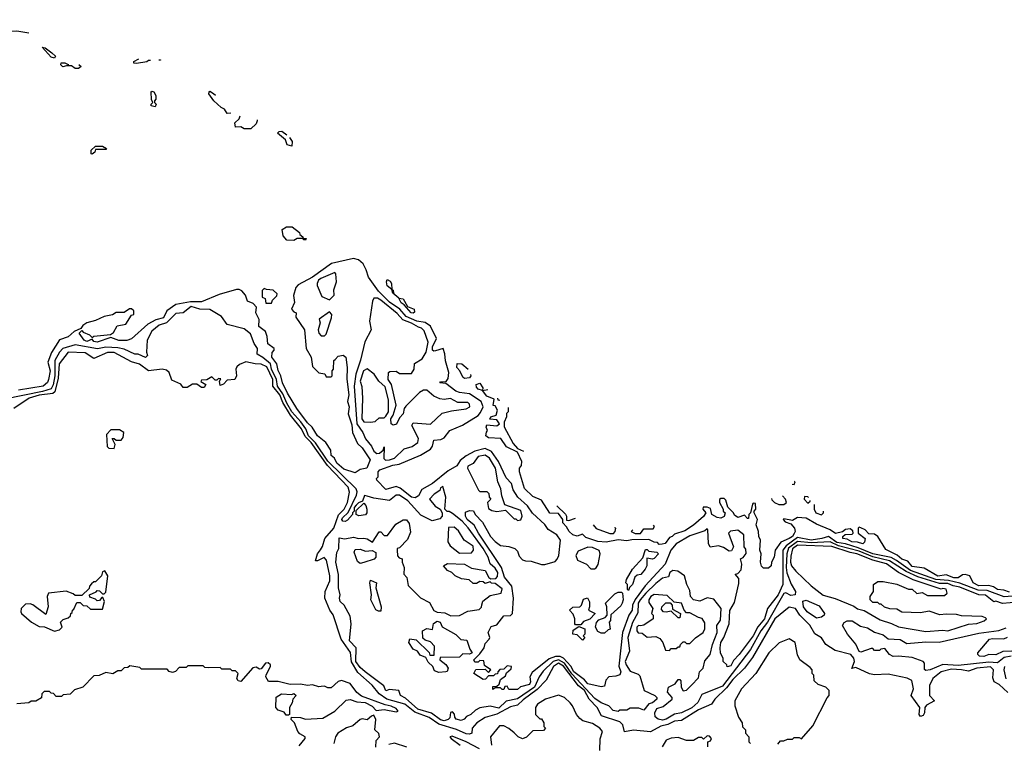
# Model space of a CAD drawing. Extents: x 2737310 to 2869991, y 870230 to 1012730.
# Tile 418 of 479: x 2765301 to 2771065, y 990426 to 994659. Entities that reach past the tile are written whole.
import ezdxf

# ---------------------------------------------------------------- set-up
doc = ezdxf.new("R2010")
doc.units = 0

msp = doc.modelspace()

# ---------------------------------------------------------------- linework, layer by layer
at = {"layer": '0CON02XD'}
for points in [[(2765355.3, 994580.4), (2765285, 994592.5), (2765235, 994590), (2765230, 994595), (2765237.5, 994615), (2765233, 994647), (2765249.5, 994658.9)], [(2765505, 994433.3), (2765485, 994440), (2765431.7, 994498.3), (2765450, 994495), (2765490, 994465), (2765510, 994445), (2765505, 994433.3)], [(2765647, 994396.7), (2765660, 994385), (2765645, 994372.5), (2765625, 994372.5), (2765605, 994390), (2765575, 994390), (2765553, 994383), (2765542.5, 994395), (2765543, 994407), (2765565, 994406.7), (2765585, 994397.5), (2765587.9, 994397.5)], [(2766066.1, 994420.4), (2766055, 994420), (2766045, 994412.5), (2765985, 994403.3), (2765970, 994405), (2765970, 994415), (2765998.8, 994429.4)], [(2766125.6, 994424), (2766125, 994422.5), (2766114.9, 994422.1)], [(2766095, 994150), (2766070, 994155), (2766070, 994165), (2766080, 994175), (2766072.5, 994192.5), (2766070, 994235), (2766075, 994240), (2766086.4, 994236.4), (2766097.5, 994215), (2766097.5, 994195), (2766090, 994185), (2766090, 994175), (2766100, 994165), (2766095, 994150)], [(2766536.9, 994111.4), (2766515, 994110), (2766500, 994135), (2766480, 994145), (2766437.5, 994185), (2766407.5, 994225), (2766410, 994235), (2766415, 994240), (2766435, 994227.5), (2766447.2, 994217.1)], [(2766691.1, 994072.9), (2766691.7, 994068.3), (2766685, 994050), (2766655, 994020), (2766615, 994020), (2766595, 994032.5), (2766565, 994030), (2766560, 994055), (2766585, 994080), (2766591, 994096.6)], [(2766881, 993969.5), (2766896.4, 993946.4), (2766895, 993920), (2766867, 993927), (2766856.7, 993956.7), (2766810, 993995), (2766820, 994005), (2766835, 994006.7), (2766864.2, 993985.3)], [(2765725, 993872.5), (2765720, 993875), (2765720, 993895), (2765745, 993920), (2765785, 993920), (2765810, 993905), (2765805, 993900), (2765745, 993900), (2765740, 993885), (2765725, 993872.5)], [(2766905, 993367.5), (2766865, 993370), (2766843.3, 993395), (2766838.3, 993431.7), (2766863.6, 993446.4), (2766897, 993447), (2766940, 993415), (2766941.7, 993401.7), (2766958.3, 993388.3), (2766960, 993380), (2766978.3, 993378.3), (2766975, 993370), (2766961.7, 993371.7), (2766960, 993380), (2766925, 993380), (2766905, 993367.5)], [(2768808.3, 990878.3), (2768820, 990845), (2768815, 990827.5), (2768791.7, 990818.3), (2768750, 990815), (2768732.5, 990795), (2768725, 990760), (2768705, 990756.7), (2768627.5, 990775), (2768607.8, 990797.8), (2768545.8, 990845), (2768527.5, 990877.5), (2768484.6, 990924.6), (2768465, 990934.4), (2768436.8, 990933.2), (2768400.6, 990919.4), (2768300.5, 990839.5), (2768286.7, 990815), (2768291.2, 990785), (2768285, 990770), (2768233, 990757), (2768215, 990740), (2768165, 990740), (2768155, 990760), (2768141.7, 990758.3), (2768135, 990740), (2768125, 990740), (2768115, 990750), (2768085, 990750), (2768071.7, 990741.7), (2768071.7, 990758.3), (2768095, 990760), (2768108.3, 990771.7), (2768115, 990800), (2768145, 990820), (2768151.7, 990838.3), (2768178.3, 990861.7), (2768180, 990875), (2768155, 990880), (2768135, 990860), (2768111.7, 990858.3), (2768100, 990845), (2768098.3, 990831.7), (2768085, 990830), (2768075, 990820), (2768045, 990820), (2768028.3, 990801.7), (2768015, 990800), (2767960, 990835), (2767971.7, 990858.3), (2768025, 990860), (2768045, 990840), (2768060, 990855), (2768021.7, 990881.7), (2768018.3, 990908.3), (2767995, 990910), (2767985, 990900), (2767965, 990900), (2767960, 990915), (2767995, 990950), (2768020, 990985), (2768025, 991010), (2768050, 991035), (2768052.5, 991045), (2768043.3, 991075), (2768060.7, 991109.3), (2768095, 991120), (2768135, 991172.5), (2768175, 991173.3), (2768186.7, 991185), (2768192.5, 991275), (2768182.5, 991345), (2768138.8, 991398.8), (2768122, 991455), (2767986.2, 991655), (2767962.3, 991702.3), (2767921.2, 991735), (2767910, 991755), (2767911.7, 991778.3), (2767935, 991787.5), (2767956.7, 991786.7), (2767967.5, 991765), (2768010.7, 991720.7), (2768056.7, 991635), (2768085, 991606.7), (2768115, 991582.5), (2768165, 991577.5), (2768200, 991565), (2768215, 991550), (2768225, 991520), (2768245, 991500), (2768263, 991493), (2768295, 991492.5), (2768355, 991472.5), (2768375, 991472.5), (2768435, 991490), (2768447.5, 991502.5), (2768456.7, 991525), (2768467.5, 991615), (2768445.9, 991645.9), (2768395, 991676.7), (2768375, 991706.7), (2768302.3, 991772.3), (2768273.8, 991815), (2768216.7, 991865), (2768189.3, 991909.3), (2768180, 991945), (2768149.3, 991979.3), (2768104.4, 992074.4), (2768062.7, 992132.7), (2768025, 992151.2), (2767965.7, 992134.3), (2767915, 992107.5), (2767880.5, 992079.5), (2767860.5, 992049.5), (2767809.7, 992020.3), (2767716.7, 991945), (2767655, 991911.2), (2767635.6, 991874.4), (2767617, 991863), (2767595, 991866.2), (2767528.1, 991918.1), (2767505, 991928), (2767445, 991910), (2767392.5, 991965), (2767390, 991975), (2767400, 991985), (2767400, 992015), (2767410, 992025), (2767485, 992053.8), (2767521.7, 992058.3), (2767648.3, 992111.7), (2767705, 992147.5), (2767716.7, 992165), (2767725, 992200), (2767766.4, 992203.6), (2767785, 992212.5), (2767820, 992255), (2767893.6, 992286.4), (2767985, 992343.3), (2767998.3, 992361.7), (2768013.3, 992395), (2768002.5, 992425), (2767935, 992470), (2767875, 992478.8), (2767855, 992486.7), (2767795, 992530), (2767760, 992535), (2767765, 992540), (2767798.3, 992541.7), (2767809.3, 992560.7), (2767813.3, 992595), (2767793.6, 992663.6), (2767790, 992705), (2767780, 992735), (2767735, 992721.2), (2767725, 992720), (2767716.7, 992726.7), (2767718, 992745), (2767741.2, 992795), (2767706.2, 992866.2), (2767675, 992886.9), (2767625, 992895.7), (2767563.6, 992923.6), (2767525.5, 992965.5), (2767465, 993006), (2767400.7, 993070.7), (2767342.7, 993152.7), (2767330, 993195), (2767310.8, 993230.8), (2767285, 993253.3), (2767255, 993262.5), (2767127.3, 993232.7), (2767015, 993153.3), (2766931.2, 993108.8), (2766918.3, 993091.7), (2766903.6, 993046.4), (2766910, 993005), (2766892.5, 992965), (2766905, 992950), (2766920, 992945), (2766918.3, 992918.3), (2766967.5, 992845), (2766977.5, 992735), (2767007.5, 992685), (2767015, 992630), (2767053, 992593), (2767088.3, 992588.3), (2767095, 992570), (2767125, 992570), (2767130, 992575), (2767130, 992605), (2767137.5, 992615), (2767140, 992665), (2767148.3, 992671.7), (2767165, 992690), (2767195, 992697.5), (2767210, 992685), (2767217.5, 992625), (2767216.4, 992556.4), (2767228.8, 992465), (2767220, 992425), (2767230, 992395), (2767223.6, 992353.6), (2767245, 992290), (2767250, 992245), (2767279.3, 992179.3), (2767306.7, 992155), (2767352.5, 992085), (2767332.5, 992035), (2767295, 992027.5), (2767265, 992007.5), (2767199.3, 992029.3), (2767156.7, 992065), (2767143.6, 992093.6), (2767125, 992110), (2767121.7, 992141.7), (2767092.5, 992185), (2767044.1, 992224.1), (2767012.5, 992275), (2766985, 992300), (2766923.3, 992385), (2766868.8, 992475), (2766838.8, 992535), (2766830, 992575), (2766813.6, 992606.4), (2766806.7, 992645), (2766776.7, 992685), (2766778.3, 992711.7), (2766790, 992725), (2766790, 992735), (2766753.3, 992763.3), (2766750, 992805), (2766740, 992835), (2766700, 992865), (2766702.5, 992905), (2766682.5, 992945), (2766687, 992977), (2766668.3, 992998.3), (2766635, 993013.3), (2766623, 993047), (2766602.3, 993072.3), (2766585, 993081.2), (2766569.3, 993080.7), (2766468.3, 993051.7), (2766365, 993008), (2766301.2, 993008.8), (2766215, 992993.3), (2766162.5, 992955), (2766142.5, 992915), (2766097.5, 992902.5), (2766051.7, 992878.3), (2765955, 992792.5), (2765928.3, 992781.7), (2765881.7, 992781.7), (2765835, 992800), (2765755, 992772), (2765735, 992777.5), (2765725, 992790), (2765695, 992777.5), (2765677.5, 992785), (2765650, 992825), (2765665, 992840), (2765671.7, 992831.7), (2765710, 992815), (2765725, 992800), (2765735, 992807.5), (2765831.7, 992818.3), (2765850, 992830), (2765871.7, 992868.3), (2765923, 992877), (2765955, 992930), (2765970, 992935), (2765970, 992955), (2765955, 992967.5), (2765943.3, 992966.7), (2765913.3, 992946.7), (2765865, 992946.7), (2765845, 992933.3), (2765795, 992923.3), (2765745, 992898.8), (2765694.1, 992885.9), (2765670.7, 992869.3), (2765658.3, 992851.7), (2765620, 992835), (2765585, 992803.3), (2765533.8, 992786.2), (2765487.3, 992712.7), (2765466.2, 992655), (2765478.8, 992605), (2765470, 992555), (2765463, 992537), (2765437.5, 992515), (2765295, 992491.2)], [(2767115, 993020), (2767141.7, 993048.3), (2767140.7, 993079.3), (2767156.2, 993125), (2767151.7, 993171.7), (2767145, 993180), (2767063.3, 993145), (2767051.2, 993135), (2767043.3, 993115), (2767042.5, 993105), (2767070.7, 993040.7), (2767115, 993020)], [(2767605, 992942.5), (2767592.5, 992945), (2767551.7, 992991.7), (2767535, 993002.5), (2767520, 993030), (2767485, 993060), (2767480, 993080), (2767453, 993103), (2767447.5, 993125), (2767451.7, 993138.3), (2767469.3, 993129.3), (2767477.5, 993115), (2767480, 993080), (2767486.7, 993076.7), (2767490, 993060), (2767520, 993030), (2767546.4, 993026.4), (2767571.7, 992981.7), (2767610, 992965), (2767611.7, 992948.3), (2767605, 992942.5)], [(2766775, 993000), (2766781.7, 993018.3), (2766807, 993043), (2766807.5, 993055), (2766785, 993077.5), (2766745, 993080), (2766733, 993087), (2766720, 993075), (2766720, 993035), (2766738.3, 993028.3), (2766741.7, 993001.7), (2766775, 993000)], [(2767442.5, 992082.5), (2767465, 992084.2), (2767495, 992093.8), (2767551.7, 992148.3), (2767598, 992162), (2767632.5, 992185), (2767635, 992210), (2767597.5, 992285), (2767605, 992300), (2767705, 992292.5), (2767775, 992357.5), (2767828.3, 992371.7), (2767915, 992382.5), (2767936.7, 992395), (2767935, 992410), (2767925, 992420), (2767865, 992420), (2767823, 992443), (2767785, 992437.5), (2767760.7, 992440.7), (2767725, 992457.5), (2767685, 992492.5), (2767665, 992492.5), (2767642.3, 992477.7), (2767561.7, 992398.3), (2767552.5, 992385), (2767545.8, 992354.2), (2767525, 992330), (2767507, 992293), (2767487.7, 992287.7), (2767475.6, 992295.6), (2767474.4, 992325), (2767486.9, 992345), (2767505.8, 992405), (2767478, 992525), (2767458.8, 992555), (2767460, 992595), (2767468.3, 992601.7), (2767505, 992602.5), (2767525, 992590), (2767595, 992590), (2767610, 992615), (2767611.7, 992648.3), (2767658, 992675), (2767680.8, 992715), (2767693, 992773), (2767668.3, 992838.3), (2767653.6, 992853.6), (2767635, 992860), (2767595, 992884), (2767543.3, 992903.3), (2767510.9, 992940.9), (2767415, 993018.8), (2767395, 993030), (2767375, 993030), (2767367, 993013), (2767348, 992895), (2767358.8, 992845), (2767322, 992775), (2767296.4, 992666.4), (2767268, 992585), (2767259.2, 992515), (2767275.6, 992295.6), (2767310, 992245), (2767325, 992207.5), (2767360, 992165), (2767373.3, 992135), (2767390.8, 992120.8), (2767407.1, 992122.9), (2767428.3, 992141.7), (2767435, 992160), (2767432.7, 992092.7), (2767442.5, 992082.5)], [(2771145, 991252.5), (2771055, 991243.8), (2771015, 991257.5), (2771003, 991253), (2770955, 991293.3), (2770915, 991293.8), (2770805, 991339.4), (2770765, 991346.7), (2770735, 991360.5), (2770685, 991361.5), (2770559.1, 991399.1), (2770490.2, 991430.2), (2770393.7, 991493.7), (2770295, 991516.2), (2770215, 991550.4), (2770095, 991582.1), (2770045, 991604.4), (2769935, 991599.2), (2769855, 991606.5), (2769802.3, 991567.7), (2769791.5, 991535), (2769787.5, 991455), (2769792.4, 991422.4), (2769816.4, 991356.4), (2769842.5, 991315), (2769840, 991295), (2769815, 991290), (2769786.4, 991306.4), (2769775, 991303.3), (2769678.6, 991135), (2769639.2, 991085), (2769578.8, 990975), (2769415, 990760.8), (2769295, 990712.5), (2769270, 990665), (2769235, 990634), (2769175, 990604.3), (2769134.1, 990595.9), (2769085, 990566.7), (2769065, 990561.2), (2769038.3, 990568.3), (2769021.7, 990581.7), (2769020, 990605), (2769030.7, 990629.3), (2769068.3, 990641.7), (2769120, 990685), (2769120, 990695), (2769092.5, 990725), (2769100, 990755), (2769137.5, 990775), (2769155, 990800), (2769165, 990800), (2769171.7, 990791.7), (2769173.6, 990753.6), (2769185, 990732.5), (2769205, 990737.5), (2769233.3, 990766.7), (2769275, 990810), (2769280, 990845), (2769302.5, 990865), (2769312.3, 990907.7), (2769343.3, 990945), (2769357.5, 991005), (2769383.3, 991075), (2769381.2, 991115), (2769403, 991147), (2769407.5, 991215), (2769365, 991270), (2769325, 991277.5), (2769282.7, 991257.3), (2769245.6, 991265.6), (2769228, 991285), (2769225, 991320), (2769206.7, 991355), (2769192.5, 991405), (2769153.6, 991433.6), (2769125, 991437.5), (2769106.7, 991425), (2769099.3, 991400.7), (2769065, 991392.5), (2769025, 991361.2), (2768966, 991305), (2768934.2, 991265), (2768922.5, 991245), (2768920.5, 991189.5), (2768887.9, 991132.1), (2768860.8, 991045), (2768870, 990965), (2768846.2, 990905), (2768851.2, 990885), (2768875, 990847.5), (2768920.7, 990830.7), (2768930.7, 990820.7), (2768957.5, 990735), (2769020, 990705), (2769030, 990695), (2769030, 990685), (2769005, 990662.5), (2768983.8, 990656.2), (2768955, 990620), (2768925, 990632.5), (2768875, 990632.5), (2768855, 990620), (2768815, 990620), (2768805, 990612.5), (2768775, 990617.5), (2768750, 990645), (2768705, 990663.3), (2768668.3, 990688.3), (2768532.9, 990832.9), (2768489.5, 990895), (2768455, 990914.5), (2768424, 990905), (2768365, 990848.8), (2768341.2, 990815), (2768314.5, 990755.5), (2768215, 990686), (2768148, 990672), (2768105, 990632), (2768055, 990642.5), (2767995, 990633.8), (2767969.3, 990620.7), (2767942.5, 990595), (2767916.4, 990583.6), (2767903, 990567), (2767885, 990560), (2767857, 990567), (2767848.3, 990578.3), (2767847, 990597), (2767835, 990610), (2767823, 990607), (2767820, 990575), (2767810, 990565), (2767785, 990557.5), (2767765, 990563.3), (2767711.7, 990601.7), (2767632.5, 990625), (2767559.3, 990689.3), (2767530, 990705), (2767520, 990735), (2767465, 990740), (2767445, 990732.5), (2767433, 990763), (2767323.3, 990845), (2767295, 990868.8), (2767269.2, 990905), (2767270, 990985), (2767231.2, 991025), (2767241.2, 991125), (2767235, 991170), (2767200, 991235), (2767177.5, 991255), (2767173.3, 991275), (2767176.7, 991295), (2767167.5, 991335), (2767167, 991413), (2767152.5, 991485), (2767158.3, 991541.7), (2767170, 991565), (2767171.7, 991628.3), (2767205, 991622.5), (2767255, 991632.5), (2767285, 991623.3), (2767315, 991626.7), (2767335, 991622.5), (2767367, 991603), (2767405, 991662.5), (2767415, 991662.5), (2767435, 991642.5), (2767455, 991642.5), (2767502.7, 991707.3), (2767545, 991732.5), (2767565, 991733.3), (2767581.7, 991711.7), (2767589.3, 991660.7), (2767570.7, 991619.3), (2767525, 991570), (2767510, 991565), (2767510, 991555), (2767512.5, 991522.5), (2767521.7, 991511.7), (2767540, 991505), (2767540, 991485), (2767552.5, 991455), (2767550, 991415), (2767567, 991397), (2767575, 991350), (2767647, 991277), (2767699.3, 991249.3), (2767725, 991202.5), (2767745, 991193.3), (2767789.3, 991189.3), (2767825, 991172.5), (2767875, 991173.3), (2767925, 991200), (2767990.7, 991209.3), (2768005, 991222.5), (2768007, 991237), (2768012.5, 991257.5), (2768055, 991290), (2768120, 991305), (2768125, 991330), (2768085, 991360), (2768063, 991363), (2768055, 991370), (2768025, 991360), (2768015, 991370), (2767995, 991372.5), (2767975, 991360), (2767955, 991360), (2767931.7, 991381.7), (2767888.3, 991388.3), (2767850, 991405), (2767830, 991425), (2767805, 991437.5), (2767782.5, 991465), (2767805, 991477.5), (2767905, 991473.3), (2767945, 991450), (2768025, 991437.5), (2768047, 991397), (2768058.3, 991388.3), (2768089.3, 991390.7), (2768097.5, 991402.5), (2768099.2, 991425), (2768085, 991451.2), (2768055.9, 991475.9), (2768043.8, 991515), (2768014, 991565), (2767926.8, 991686.8), (2767891.2, 991725), (2767835, 991770), (2767815, 991782.5), (2767803, 991783), (2767790, 991795), (2767796.2, 991865), (2767778.3, 991928.3), (2767765, 991920), (2767760, 991905), (2767727, 991883), (2767700, 991855), (2767733.6, 991813.6), (2767762.5, 991795), (2767773.6, 991773.6), (2767773.3, 991755), (2767760.5, 991739.5), (2767715, 991726.7), (2767650, 991760), (2767573.8, 991845), (2767525, 991878), (2767505, 991876.7), (2767465, 991846.7), (2767375, 991860), (2767335, 991872.5), (2767320, 991875), (2767308.3, 991841.7), (2767285, 991832.5), (2767270.7, 991819.3), (2767260, 991805), (2767260, 991785), (2767250, 991775), (2767250, 991765), (2767219.3, 991730.7), (2767206.4, 991723.6), (2767192.5, 991725), (2767186.7, 991735), (2767190, 991745), (2767224.1, 991775.9), (2767273.3, 991876.7), (2767276.7, 991896.7), (2767270, 991915), (2767105, 992075.8), (2767033, 992183), (2766991.9, 992225), (2766976.9, 992265), (2766947.2, 992307.2), (2766895, 992366), (2766864.4, 992415), (2766841.2, 992471.2), (2766810, 992515), (2766803.5, 992555), (2766775.7, 992615), (2766770, 992645), (2766723.6, 992683.6), (2766691.7, 992701.7), (2766692.5, 992735), (2766674.1, 992764.1), (2766651.7, 992821.7), (2766615, 992851.2), (2766516.4, 992876.4), (2766483, 992923), (2766413.8, 992963.8), (2766355, 992966), (2766305, 992980.8), (2766257.5, 992945), (2766215, 992941.2), (2766160, 992885), (2766117, 992873), (2766075, 992837.5), (2766046.7, 992785), (2766042.5, 992715), (2766050, 992695), (2766037, 992683), (2765995, 992703.3), (2765975, 992703.3), (2765911.7, 992731.7), (2765875, 992739.2), (2765806.1, 992743.9), (2765756.1, 992733.9), (2765625, 992756.7), (2765553.3, 992735), (2765534, 992715), (2765505.8, 992665), (2765506.7, 992575), (2765497.2, 992522.8), (2765485, 992500), (2765435, 992484.4), (2765215, 992440)], [(2767085, 992810), (2767095, 992820), (2767126.7, 992915), (2767127.5, 992935), (2767115, 992950), (2767053.6, 992906.4), (2767060, 992885), (2767047.5, 992845), (2767052.5, 992825), (2767065, 992810), (2767085, 992810)], [(2771085, 990722.5), (2771035, 990770), (2771006.1, 990786.1), (2770998.3, 990808.3), (2771000.8, 990855), (2770985, 990874), (2770904.5, 990865.5), (2770855, 990847.5), (2770815, 990856.9), (2770755, 990860), (2770695, 990844), (2770645.7, 990804.3), (2770627.1, 990765), (2770626.7, 990706.7), (2770656.7, 990675), (2770610, 990650), (2770600, 990635), (2770598, 990605), (2770590.7, 990589.3), (2770575, 990583.8), (2770566.7, 990595), (2770570, 990635), (2770520, 990705), (2770532.5, 990745), (2770523, 990793), (2770496.4, 990806.4), (2770385, 990830), (2770305, 990827.5), (2770275, 990833.3), (2770195, 990870), (2770173.3, 990863.3), (2770188.8, 990905), (2770183.3, 990925), (2770166.4, 990946.4), (2770075, 990970), (2770020, 991005), (2769995, 991042.5), (2769955, 991067.5), (2769926.4, 991116.4), (2769867.5, 991175), (2769842.5, 991215), (2769805, 991222.5), (2769722, 991155), (2769591.7, 990928.3), (2769544.2, 990865.8), (2769475, 990798.8), (2769438.5, 990751.5), (2769370, 990685), (2769350, 990655), (2769275, 990622), (2769175, 990560), (2769135, 990556), (2769094.4, 990535.6), (2769054.4, 990525.6), (2768994.1, 990494.1), (2768895, 990504), (2768842.5, 990492.5), (2768831.2, 990535), (2768815, 990552), (2768706.1, 990586.1), (2768682.5, 990635), (2768635.7, 990685), (2768607.3, 990735), (2768572.3, 990762.3), (2768485, 990877.8), (2768455, 990894.4), (2768425.8, 990875), (2768383.3, 990795), (2768329.4, 990740.6), (2768248.7, 990681.3), (2768215, 990649.2), (2768175, 990640), (2768095, 990595.8), (2768025, 990576.2), (2767977.5, 990545), (2767950, 990515), (2767947.5, 990485), (2767935, 990480), (2767915, 990482.5), (2767857.8, 990507.8), (2767755, 990538.8), (2767697.3, 990577.3), (2767615, 990609.2), (2767555, 990654.4), (2767450, 990685), (2767406.2, 990715), (2767365, 990766.2), (2767279.7, 990839.7), (2767243.6, 990903.6), (2767238, 990958), (2767182, 991035), (2767137, 991177), (2767117.5, 991205), (2767087.5, 991275), (2767090, 991315), (2767116.1, 991376.1), (2767115.9, 991405.9), (2767097.3, 991497.3), (2767083.3, 991513.3), (2767045, 991493.3), (2767033.3, 991493.3), (2767044.3, 991535), (2767061.3, 991558.7), (2767073.2, 991576.8), (2767087.5, 991625), (2767140, 991685), (2767167.2, 991762.8), (2767200, 991795), (2767220.8, 991835), (2767230.8, 991895), (2767224.3, 991925), (2767102.1, 992052.1), (2767006.9, 992185), (2766971.6, 992221.6), (2766951.4, 992265), (2766885.4, 992345.4), (2766840.5, 992420.5), (2766824.4, 992465), (2766782.5, 992515), (2766783.3, 992555), (2766747.6, 992627.6), (2766715, 992644.3), (2766680, 992645), (2766625, 992656.7), (2766587.3, 992642.7), (2766571.4, 992628.6), (2766566.2, 992615), (2766570, 992575), (2766560, 992555), (2766515, 992550), (2766495, 992527.5), (2766475, 992520), (2766470, 992545), (2766478.3, 992558.3), (2766465, 992560), (2766455, 992550), (2766445, 992550), (2766425, 992570), (2766397, 992553), (2766365, 992550), (2766361.7, 992541.7), (2766381.7, 992531.7), (2766390, 992525), (2766381.7, 992508.3), (2766365, 992507.5), (2766337.5, 992527.5), (2766313, 992527), (2766281.7, 992508.3), (2766258.3, 992508.3), (2766245, 992526.7), (2766190.7, 992550.7), (2766176.7, 992595), (2766159.5, 992609.5), (2766135, 992614.4), (2766055, 992604), (2766003, 992643), (2765955, 992658), (2765855, 992711.4), (2765815, 992711.9), (2765735, 992676.7), (2765685, 992710), (2765585, 992714), (2765532.5, 992645), (2765527, 992563), (2765507.3, 992482.7), (2765495, 992472.9), (2765415, 992462.2), (2765356.7, 992445), (2765265.9, 992384.1)], [(2767355, 992303.8), (2767381.7, 992308.3), (2767405, 992330), (2767435, 992330), (2767445, 992340), (2767460, 992365), (2767460, 992435), (2767440.5, 992510.5), (2767403.6, 992543.6), (2767376.7, 992585), (2767335, 992616.7), (2767313.8, 992605), (2767294, 992545), (2767303, 992513), (2767307.5, 992445), (2767304, 992325), (2767315, 992306.7), (2767355, 992303.8)], [(2767940.8, 992583.9), (2767942.5, 992575), (2767935, 992563.3), (2767905, 992560), (2767895, 992567.5), (2767877.5, 992605), (2767860, 992625), (2767861.7, 992648.3), (2767890, 992645), (2767926.3, 992614.9)], [(2771095, 991310), (2771062.3, 991322.3), (2771025, 991326.7), (2771001.7, 991341.7), (2770975, 991348.8), (2770915, 991348), (2770882.5, 991365), (2770862.5, 991405), (2770835, 991413.8), (2770819.3, 991410.7), (2770795, 991394), (2770770, 991395), (2770725, 991412.5), (2770675, 991404.3), (2770595, 991450), (2770525, 991461.2), (2770500.7, 991490.7), (2770465, 991503.8), (2770437.1, 991527.1), (2770370.7, 991560.7), (2770325, 991636.7), (2770305, 991650), (2770271.7, 991651.7), (2770250, 991675), (2770225, 991687.5), (2770215, 991690), (2770210, 991685), (2770210, 991655), (2770250, 991625), (2770247, 991603), (2770237, 991593), (2770205, 991603.3), (2770172.5, 991605), (2770145, 991620), (2770120, 991625), (2770120, 991635), (2770133, 991647), (2770175, 991650), (2770180, 991655), (2770178.3, 991668.3), (2770161.7, 991681.7), (2770135, 991677.5), (2770117, 991663), (2770077, 991653), (2770045.7, 991675.7), (2769965, 991708.8), (2769905, 991743.8), (2769855, 991747.5), (2769825, 991730), (2769775, 991740), (2769770, 991735), (2769781.7, 991721.7), (2769815, 991710), (2769837.5, 991685), (2769840, 991665), (2769835, 991652.5), (2769825, 991636.7), (2769805, 991623.3), (2769756.7, 991603.3), (2769723.3, 991555), (2769717.5, 991515), (2769702.5, 991485), (2769700, 991465), (2769685, 991450), (2769655, 991450), (2769643, 991463), (2769637.5, 991485), (2769642.5, 991535), (2769633.3, 991555), (2769637.5, 991615), (2769627.5, 991635), (2769626.7, 991665), (2769612.5, 991705), (2769620, 991735), (2769600, 991775), (2769600, 991785), (2769610, 991795), (2769608.3, 991828.3), (2769595, 991830), (2769590, 991825), (2769580, 991775), (2769570, 991765), (2769568.3, 991741.7), (2769561.7, 991741.7), (2769545, 991760), (2769505, 991747.5), (2769485, 991760), (2769480, 991775), (2769447, 991807), (2769435, 991847.5), (2769425, 991857.5), (2769405, 991857.5), (2769398.3, 991851.7), (2769397.5, 991835), (2769420, 991795), (2769420, 991785), (2769430, 991775), (2769425, 991752.5), (2769405, 991743.3), (2769385, 991747.5), (2769352.5, 991765), (2769345, 991800), (2769325, 991807.5), (2769303, 991807), (2769300, 991795), (2769317.5, 991775), (2769305, 991752.5), (2769245, 991702.5), (2769195, 991670), (2769135, 991650), (2769120, 991635), (2769105, 991630), (2769080, 991595), (2769061.7, 991591.7), (2769045, 991590), (2769035, 991600), (2769015, 991602.5), (2768985, 991617.5), (2768885, 991616.7), (2768855, 991610), (2768805, 991616.2), (2768735, 991603.3), (2768685, 991606.7), (2768615, 991630), (2768595, 991650), (2768565, 991637.5), (2768540, 991645), (2768517.5, 991665), (2768503, 991693), (2768480, 991715), (2768480, 991735), (2768455, 991770), (2768405, 991772.5), (2768355, 991847.5), (2768305, 991870), (2768256.4, 991916.4), (2768227.5, 992015), (2768227.5, 992035), (2768239.3, 992050.7), (2768240, 992075), (2768215, 992130), (2768150.7, 992160.7), (2768118.3, 992208.3), (2768045, 992212.5), (2768030, 992225), (2768033, 992247), (2768040, 992255), (2768032.5, 992275), (2768035, 992290), (2768095, 992282.5), (2768110, 992295), (2768095, 992317.5), (2768052.5, 992322.5), (2768060, 992335), (2768090, 992345), (2768097.5, 992375), (2768085, 992400), (2768073, 992403), (2768078.3, 992438.3), (2768035, 992457.5), (2768010, 992490), (2767985, 992497.5), (2767975, 992510), (2767973.3, 992525), (2767995, 992532.5), (2768012.5, 992505), (2768010, 992490), (2768041.6, 992494.9)], [(2768098.2, 992444.9), (2768100, 992435), (2768111.3, 992433.4)], [(2768160, 992390), (2768160, 992365), (2768150, 992355), (2768150, 992335), (2768137.5, 992305), (2768137, 992277), (2768189.3, 992179.3), (2768215, 992150), (2768249.8, 992135.1)], [(2765855, 992150), (2765860, 992175), (2765841.7, 992208.3), (2765855, 992210), (2765865, 992200), (2765895, 992200), (2765907.5, 992215), (2765910, 992245), (2765885, 992260), (2765835, 992260), (2765808.3, 992231.7), (2765813, 992163), (2765823, 992153), (2765855, 992150)], [(2768215, 991730), (2768235, 991732.5), (2768242.5, 991755), (2768235, 991787.5), (2768141.7, 991821.7), (2768123, 991873), (2768117.5, 991915), (2768100, 991955), (2768085.8, 992035), (2768051.2, 992095), (2768025, 992111.2), (2767985, 992103.3), (2767956.4, 992063.6), (2767925, 992047.5), (2767923.3, 992035), (2767987, 991907), (2767995, 991900), (2768035, 991900), (2768048.3, 991888.3), (2768050, 991865), (2768060, 991855), (2768040, 991835), (2768045, 991800), (2768065, 991787.5), (2768095, 991782.5), (2768145, 991790), (2768195, 991740), (2768205, 991740), (2768215, 991730)], [(2769823.1, 991942.4), (2769835, 991940), (2769840, 991955), (2769837.5, 991957.9)], [(2769702.5, 991857.6), (2769705, 991850), (2769720, 991835), (2769745, 991822.5), (2769775, 991822.5), (2769790, 991835), (2769783.3, 991855), (2769765.8, 991874.3)], [(2769918.4, 991864.7), (2769915, 991867.5), (2769895, 991870), (2769893.3, 991853.3), (2769915, 991830), (2769928.3, 991841.7), (2769928.9, 991846.3)], [(2767287, 991757), (2767270, 991765), (2767271.7, 991788.3), (2767315, 991830), (2767326.7, 991816.7), (2767332.5, 991795), (2767332.5, 991775), (2767325, 991762.5), (2767287, 991757)], [(2768444.9, 991814.6), (2768496.1, 991766.1), (2768502.5, 991755), (2768501.7, 991731.7), (2768515, 991730), (2768554.3, 991743.8)], [(2769951.8, 991823.4), (2769952.5, 991795), (2769962.5, 991775), (2769995, 991762.5), (2770007.5, 991775), (2770007.1, 991784.5)], [(2768657.7, 991704.1), (2768675, 991682.5), (2768755, 991652.5), (2768776.4, 991653.6), (2768787.5, 991665), (2768790, 991685), (2768783, 991687.3)], [(2768890.2, 991674.2), (2768880, 991665), (2768905, 991652.5), (2768935, 991652.5), (2768955, 991680), (2769008.8, 991681.2), (2769016.7, 991695), (2769011.9, 991701.7)], [(2767875, 991537.5), (2767945, 991540), (2767957.5, 991555), (2767955, 991580), (2767903.6, 991613.6), (2767869.3, 991669.3), (2767845, 991690), (2767811.7, 991688.3), (2767807.5, 991605), (2767820.7, 991580.7), (2767875, 991537.5)], [(2771135, 991288.5), (2771065, 991282.5), (2770965, 991320), (2770912, 991322), (2770805, 991363.1), (2770737.8, 991377.8), (2770665, 991383.8), (2770515, 991436.7), (2770434.6, 991494.6), (2770403.6, 991513.6), (2770295, 991533.6), (2770209.5, 991569.5), (2770135, 991592.5), (2770085, 991600.8), (2770035, 991636), (2769996.6, 991623.4), (2769935, 991614.6), (2769855, 991630), (2769788.8, 991581.2), (2769769.2, 991555), (2769769.2, 991355), (2769741.4, 991295), (2769678.8, 991215), (2769662, 991155), (2769622.1, 991107.9), (2769594, 991055), (2769512.5, 990945), (2769479.3, 990910.7), (2769465, 990880), (2769443, 990873), (2769440, 990885), (2769420, 990905), (2769420, 990925), (2769403.3, 990953.3), (2769401.2, 990985), (2769406.2, 991015), (2769423.8, 991045), (2769453.8, 991125), (2769457.7, 991202.3), (2769485, 991250), (2769510.7, 991360.7), (2769510, 991390), (2769490, 991415), (2769505, 991420), (2769525, 991440), (2769527.5, 991475), (2769520, 991505), (2769536.4, 991513.6), (2769553, 991537), (2769551.7, 991561.7), (2769542.5, 991575), (2769540, 991645), (2769505, 991672.5), (2769463, 991667), (2769450, 991655), (2769480, 991575), (2769468.3, 991551.7), (2769455, 991550), (2769421.7, 991571.7), (2769391.7, 991581.7), (2769343.6, 991573.6), (2769332.5, 991595), (2769330, 991675), (2769325, 991680), (2769311.7, 991668.3), (2769225, 991640), (2769145, 991593.3), (2769113.3, 991555), (2769080, 991475), (2768962.1, 991347.9), (2768903.3, 991266.7), (2768889.2, 991235), (2768886, 991205), (2768866, 991175), (2768830.8, 991075), (2768808.3, 990878.3)], [(2770605, 991080), (2770705, 991087.5), (2770735, 991083.3), (2770855, 991122.5), (2770905, 991127.5), (2770947, 991143), (2770960, 991155), (2770955, 991160), (2770935, 991167.5), (2770815, 991172.5), (2770785, 991180), (2770725, 991182.5), (2770687, 991177), (2770625, 991200), (2770575, 991190), (2770465, 991192.5), (2770435, 991210), (2770395, 991212.5), (2770363, 991223), (2770345, 991240), (2770335, 991240), (2770325, 991250), (2770295, 991250), (2770280, 991265), (2770280, 991285), (2770300, 991315), (2770300, 991355), (2770325, 991372.5), (2770355, 991372.5), (2770435, 991357.5), (2770505, 991327.5), (2770525, 991327.5), (2770553, 991303), (2770585, 991307.5), (2770615, 991290), (2770715, 991290), (2770730, 991305), (2770725, 991327.5), (2770705, 991332.5), (2770695, 991327.5), (2770532.3, 991382.3), (2770445.7, 991425.7), (2770375, 991476.9), (2770295, 991496.9), (2770202.5, 991535), (2770161.9, 991541.9), (2770055, 991577.1), (2769855, 991585.6), (2769825, 991563.3), (2769815, 991520), (2769814, 991485), (2769820, 991465), (2769845, 991432.5), (2769935, 991347.5), (2770005, 991292.5), (2770075, 991273.3), (2770185, 991227.5), (2770205, 991213.3), (2770245, 991202.5), (2770338.3, 991148.3), (2770405, 991127.5), (2770445, 991107.5), (2770605, 991080)], [(2767295, 991478.8), (2767279.5, 991489.5), (2767260, 991545), (2767265, 991560), (2767295, 991562.5), (2767325, 991550), (2767365, 991553.3), (2767385, 991542.5), (2767386, 991515), (2767375.8, 991504.2), (2767315, 991483.3), (2767295, 991478.8)], [(2768665, 991446.7), (2768675, 991452.5), (2768687, 991473), (2768698.8, 991535), (2768693.9, 991553.9), (2768655, 991572), (2768626.1, 991573.9), (2768570.7, 991549.3), (2768557.5, 991525), (2768567, 991497), (2768620, 991475), (2768645, 991447.5), (2768665, 991446.7)], [(2768865, 991320), (2768860, 991325), (2768860, 991355), (2768850, 991365), (2768852.5, 991385), (2768887.5, 991445), (2768948.3, 991511.7), (2768965, 991560), (2768975, 991560), (2768985, 991550), (2769030, 991545), (2769040, 991535), (2769015, 991507.5), (2769005, 991502.5), (2768971.7, 991508.3), (2768972.5, 991465), (2768962.5, 991445), (2768936.4, 991413.6), (2768915, 991410), (2768901.7, 991398.3), (2768887.5, 991355), (2768871.7, 991338.3), (2768865, 991320)], [(2765505, 991082.5), (2765535, 991090), (2765550, 991105), (2765540, 991135), (2765555, 991150), (2765585, 991160), (2765598.3, 991171.7), (2765600, 991185), (2765608.3, 991191.7), (2765610, 991205), (2765618.3, 991211.7), (2765635, 991250), (2765655, 991250), (2765671.7, 991231.7), (2765695, 991230), (2765715, 991210), (2765785, 991210), (2765797.5, 991255), (2765788.3, 991278.3), (2765781.7, 991278.3), (2765768.3, 991261.7), (2765755, 991260), (2765745, 991270), (2765711.7, 991281.7), (2765710, 991295), (2765748.3, 991311.7), (2765755, 991320), (2765768.3, 991318.3), (2765785, 991300), (2765795, 991300), (2765805, 991310), (2765816.7, 991405), (2765800, 991435), (2765785, 991430), (2765780, 991405), (2765745, 991370), (2765735, 991370), (2765721.7, 991358.3), (2765710, 991345), (2765708.3, 991331.7), (2765665, 991290), (2765625, 991290), (2765615, 991300), (2765573, 991317), (2765470, 991305), (2765462.5, 991285), (2765467.5, 991225), (2765455, 991180), (2765377, 991237), (2765361.7, 991241.7), (2765335, 991240), (2765310, 991215), (2765307.5, 991195), (2765312.5, 991185), (2765370, 991135), (2765415, 991110), (2765447, 991107), (2765505, 991082.5)], [(2767401.7, 991198.3), (2767385, 991207.5), (2767357.5, 991265), (2767360, 991295), (2767350, 991365), (2767355, 991380), (2767390, 991365), (2767386.7, 991335), (2767416.2, 991225), (2767415, 991200), (2767401.7, 991198.3)], [(2768725, 991070), (2768705, 991070), (2768685, 991080), (2768672.5, 991105), (2768677.5, 991132.5), (2768691.7, 991148.3), (2768728.3, 991161.7), (2768740, 991175), (2768737.5, 991225), (2768730, 991245), (2768785, 991300), (2768805, 991310), (2768825, 991310), (2768830, 991305), (2768833.3, 991265), (2768827.5, 991245), (2768819.3, 991230.7), (2768761.7, 991178.3), (2768760, 991145), (2768752.5, 991135), (2768757, 991093), (2768745, 991090), (2768725, 991070)], [(2769105, 990970), (2769115, 990980), (2769145, 990980), (2769155, 990990), (2769165, 990990), (2769170, 991005), (2769185, 991020), (2769195, 991020), (2769205, 991010), (2769225, 991010), (2769257, 991043), (2769302.5, 991075), (2769312.5, 991095), (2769311.7, 991131.7), (2769297, 991157), (2769275, 991162.5), (2769225, 991190), (2769205, 991190), (2769190, 991205), (2769176.2, 991246.2), (2769131.7, 991251.7), (2769091.7, 991291.7), (2769015, 991296.2), (2768996.7, 991285), (2768983.3, 991265), (2768985, 991250), (2769007.5, 991215), (2769000, 991185), (2769010, 991175), (2769010, 991155), (2768955, 991117.5), (2768935, 991112.5), (2768923.9, 991116.1), (2768913.8, 991105), (2768913.6, 991083.6), (2768921.7, 991071.7), (2768945, 991070), (2768975, 991047.5), (2769025, 991050), (2769048.3, 991038.3), (2769066.7, 991016.7), (2769081.7, 990971.7), (2769105, 990970)], [(2768585, 991120), (2768555, 991120), (2768550, 991125), (2768550, 991155), (2768541.7, 991181.7), (2768520, 991205), (2768538.3, 991221.7), (2768580, 991225), (2768590, 991235), (2768600.7, 991269.3), (2768625, 991277.5), (2768637, 991253), (2768637.5, 991225), (2768630, 991205), (2768670, 991185), (2768638.3, 991151.7), (2768601.7, 991138.3), (2768585, 991120)], [(2769165, 991160), (2769155, 991160), (2769115, 991200), (2769085, 991192.5), (2769070, 991195), (2769058.3, 991208.3), (2769060, 991225), (2769083, 991247), (2769108.3, 991248.3), (2769120, 991235), (2769121.7, 991211.7), (2769170, 991185), (2769165, 991160)], [(2769965, 991158.6), (2769910, 991195), (2769889.2, 991225), (2769885, 991257.5), (2769905, 991264), (2769980.6, 991230.6), (2770012.5, 991185), (2770010, 991175), (2769995, 991163.8), (2769965, 991158.6)], [(2767755, 990840), (2767730, 990850), (2767720, 990875), (2767691.7, 990901.7), (2767678.3, 990928.3), (2767645, 990942.5), (2767630, 990965), (2767605, 990977.5), (2767580, 991015), (2767585, 991037.5), (2767621.7, 991031.7), (2767698.3, 990958.3), (2767701.7, 990941.7), (2767727.5, 990942.5), (2767730, 990995), (2767705, 991020), (2767675, 991030), (2767661.7, 991041.7), (2767660, 991085), (2767685, 991097.5), (2767718.3, 991091.7), (2767723, 991127), (2767745, 991140), (2767762.5, 991135), (2767775, 991107.5), (2767855, 991063.3), (2767883.9, 991033.9), (2767919.3, 991029.3), (2767936.2, 990976.2), (2767950, 990955), (2767935, 990947.5), (2767895, 990950), (2767875, 990930), (2767761.7, 990928.3), (2767760, 990915), (2767796.4, 990886.4), (2767810, 990865), (2767803, 990847), (2767795, 990843.3), (2767755, 990840)], [(2771105.9, 990935.9), (2771065, 990927.5), (2771025, 990896.2), (2770975, 990901.4), (2770795, 990881.4), (2770705, 990886.7), (2770630, 990855), (2770605, 990852.5), (2770598.3, 990858.3), (2770597.5, 990895), (2770590, 990905), (2770525, 990928.8), (2770445, 990936.7), (2770415, 990933.3), (2770392.5, 990945), (2770365, 990980), (2770343, 990977), (2770335, 990970), (2770305, 990970), (2770295, 990980), (2770285, 990980), (2770225, 990960), (2770215, 990962.5), (2770195.7, 991005.7), (2770147.5, 991065), (2770117.5, 991115), (2770127, 991133), (2770145, 991142.5), (2770175, 991142), (2770222.3, 991112.3), (2770265, 991101.2), (2770305, 991076.2), (2770355, 991060), (2770385, 991036.7), (2770455, 991033.8), (2770495, 991010), (2770605, 991020), (2770683, 991017), (2770915, 991071.2), (2771033, 991087), (2771075, 991102.5)], [(2768595, 991030), (2768565, 991060), (2768540, 991065), (2768541.7, 991088.3), (2768575, 991110), (2768610, 991095), (2768610, 991065), (2768600, 991055), (2768610, 991045), (2768595, 991030)], [(2769738.3, 990421.7), (2769755, 990440), (2769775, 990440), (2769795, 990450), (2769825, 990450), (2769835, 990460), (2769865, 990460), (2769878.3, 990451.7), (2769945, 990527.5), (2770027.5, 990692.5), (2770040, 990705), (2770040, 990735), (2770020, 990755), (2769975, 990770), (2769951.7, 990791.7), (2769950, 990825), (2769940, 990835), (2769940, 990855), (2769929.3, 990869.3), (2769867.5, 990915), (2769853.6, 990943.6), (2769840, 991015), (2769805, 991036.7), (2769746.4, 991013.6), (2769686.7, 990955), (2769611.2, 990835), (2769526.7, 990745), (2769486.7, 990675), (2769487.5, 990645), (2769508.3, 990578.3), (2769530, 990545), (2769533, 990523), (2769550, 990505), (2769550, 990485), (2769570, 990465), (2769570, 990435), (2769580, 990425)], [(2771110, 990965), (2771056.2, 990963.8), (2771015, 990943.3), (2770973.6, 990946.4), (2770945, 990933.3), (2770920, 990935), (2770910, 990945), (2770910, 990955), (2770977.5, 991035), (2770995, 991040), (2771063, 991037), (2771083.6, 991046.4)], [(2766937.7, 990412.3), (2766972.5, 990455), (2766972.5, 990465), (2766941.7, 990481.7), (2766930, 990495), (2766910, 990545), (2766890, 990565), (2766891.7, 990578.3), (2766945, 990577.5), (2766975, 990567.5), (2767075, 990572.5), (2767145, 990613.8), (2767212.4, 990677.6), (2767235, 990683.1), (2767275, 990669.2), (2767324.4, 990664.4), (2767363.6, 990643.6), (2767388.3, 990618.3), (2767435, 990624.2), (2767505, 990610.8), (2767516.7, 990615), (2767505, 990629.2), (2767475, 990644), (2767440.7, 990650.7), (2767302.3, 990702.3), (2767275, 990722.5), (2767235.8, 990775.8), (2767185, 990793.3), (2767165, 990787.5), (2767125, 990750), (2767105, 990750), (2767085, 990760), (2767065, 990758.8), (2767053, 990757), (2767015, 990768.8), (2766985, 990764), (2766945, 990771.2), (2766885, 990770), (2766815, 990787.5), (2766758.3, 990788.3), (2766742.5, 990815), (2766743, 990827), (2766770, 990875), (2766770, 990885), (2766755, 990897.5), (2766740, 990895), (2766715, 990862.5), (2766705, 990860), (2766685, 990872.5), (2766665, 990867.5), (2766595, 990787.5), (2766580.7, 990790.7), (2766572.5, 990805), (2766580, 990835), (2766565, 990850), (2766545, 990850), (2766535, 990860), (2766485, 990860), (2766475, 990870), (2766405, 990867.5), (2766385, 990870), (2766375, 990880), (2766285, 990880), (2766275, 990870), (2766235, 990870), (2766213, 990847), (2766195, 990840), (2766177, 990847), (2766165, 990860), (2766015, 990860), (2766005, 990870), (2765945, 990880), (2765935, 990870), (2765911.7, 990868.3), (2765895, 990850), (2765875, 990850), (2765847, 990833), (2765805, 990840), (2765767, 990823), (2765735, 990820), (2765670, 990755), (2765621.7, 990738.3), (2765597, 990713), (2765555, 990710), (2765545, 990700), (2765515, 990700), (2765498.3, 990718.3), (2765485, 990720), (2765475, 990730), (2765445, 990730), (2765430, 990715), (2765428.3, 990691.7), (2765395, 990673.3), (2765368.3, 990671.7), (2765355, 990662.5), (2765285, 990657.5)], [(2771065.7, 990875), (2771062.9, 990855), (2771074, 990804)], [(2766875, 990590), (2766861.7, 990591.7), (2766848.3, 990608.3), (2766815, 990620), (2766800, 990635), (2766803, 990697), (2766833.6, 990716.4), (2766895, 990712.5), (2766905, 990716.7), (2766920, 990705), (2766900, 990685), (2766897, 990663), (2766880, 990635), (2766880, 990595), (2766875, 990590)], [(2768697.5, 990385), (2768698.3, 990451.7), (2768712.5, 990495), (2768697.5, 990515), (2768655, 990542.5), (2768598.3, 990558.3), (2768580.7, 990570.7), (2768560, 990595), (2768537.5, 990645), (2768523, 990663), (2768490, 990695), (2768455, 990707.5), (2768380, 990685), (2768332.5, 990655), (2768320, 990635), (2768320, 990595), (2768345, 990570), (2768355, 990570), (2768370, 990545), (2768370, 990525), (2768380, 990515), (2768368.3, 990501.7), (2768305, 990500), (2768268.3, 990461.7), (2768245, 990452.5), (2768220, 990465), (2768195, 990487.5), (2768165, 990512.5), (2768135, 990527.5), (2768110.7, 990529.3), (2768057.5, 990465), (2768063.3, 990415)], [(2767385.8, 990404.2), (2767387.7, 990442.3), (2767406.7, 990465), (2767403, 990483), (2767380, 990505), (2767386.7, 990565), (2767375, 990590), (2767360, 990585), (2767335, 990563.3), (2767305, 990570), (2767295, 990566.2), (2767251.2, 990528.8), (2767215, 990515.8), (2767164, 990485), (2767148.8, 990465), (2767140, 990425)], [(2767567, 990403), (2767495, 990427.5), (2767461.7, 990418.3)], [(2767993.3, 990393.3), (2767915, 990435.7), (2767832, 990468), (2767820, 990465), (2767827.5, 990455), (2767880, 990415)], [(2769330, 990405), (2769330, 990435), (2769345, 990440), (2769350, 990455), (2769338.3, 990468.3), (2769325, 990470), (2769305, 990450), (2769295, 990460), (2769275, 990460), (2769245, 990442.5), (2769205, 990442.5), (2769155, 990460), (2769115, 990456.2), (2769086.4, 990443.6), (2769062.5, 990405)]]:
    msp.add_lwpolyline(points, dxfattribs=at)

doc.saveas('drawing.dxf')
